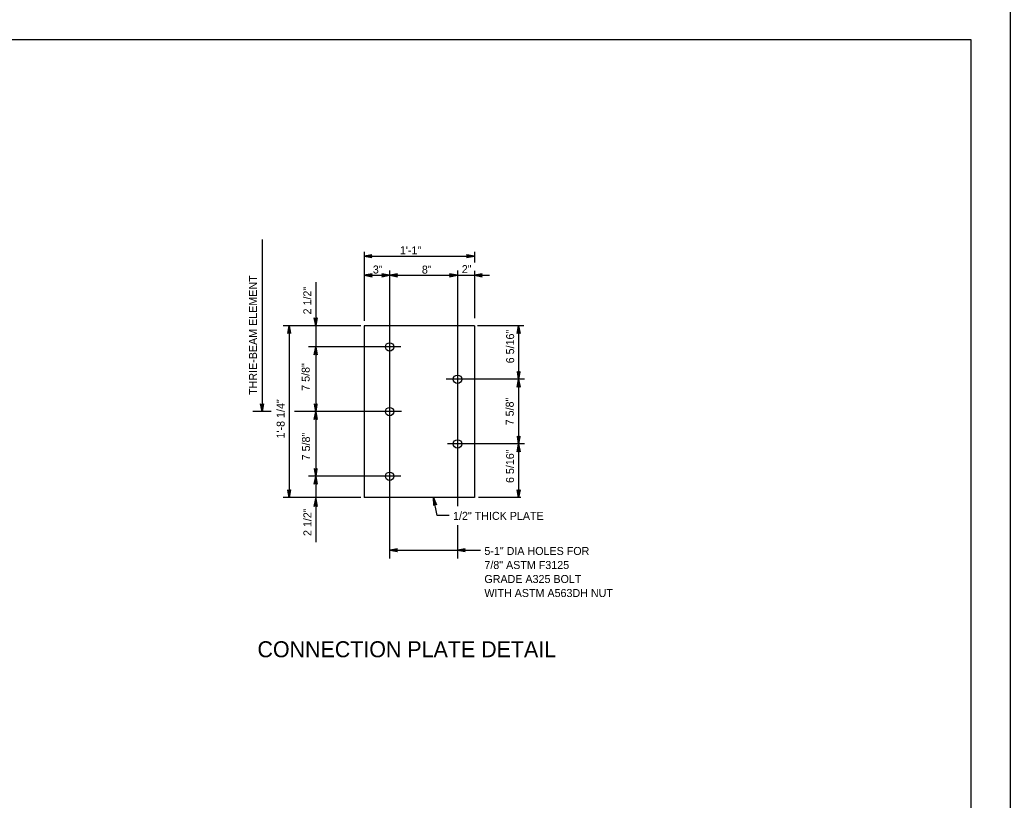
# Model space of a CAD drawing. Extents: x 632007860 to 635435983, y 295418622 to 297794622.
# Drawn here: x 634994846 to 635371860, y 296896122 to 297193122 of the extents above; entities that cross this region are included whole.
import ezdxf

# ---------------------------------------------------------------- set-up
doc = ezdxf.new("R2010")
doc.units = 0
for name, color, linetype in [('1', 7, 'Continuous'), ('PLT-BNDY', 7, 'Continuous'), ('S-DETL-DIMS', 7, 'Continuous'), ('S-DETL-T120', 7, 'Continuous'), ('S-DETL-T240', 7, 'Continuous'), ('S-MISC-CNTR-WT01', 7, 'Continuous'), ('S-STEL', 7, 'Continuous')]:
    doc.layers.add(name, color=color, linetype=linetype)

msp = doc.modelspace()

# ---------------------------------------------------------------- linework, layer by layer
at = {"layer": '1'}
for p, q in [((634570860, 297185622), (635356860, 297185622)), ((635356860, 297185622), (635356860, 296621622))]:
    msp.add_line(p, q, dxfattribs=at)
at = {"layer": 'PLT-BNDY'}
msp.add_lwpolyline([(634530860, 297200622), (635371860, 297200622), (635371860, 296606622), (634530860, 296606622)], close=True, dxfattribs=at)
at = {"layer": 'S-DETL-DIMS'}
for p, q in [((635087068, 297109552), (635087068, 297044008)), ((635125951, 297104875), (635125951, 297078563)), ((635125951, 297103184), (635167913, 297103184)), ((635167913, 297104842), (635167913, 297100796)), ((635125951, 297095895), (635173646, 297095895)), ((635167913, 297097545), (635167913, 297079566)), ((635107482, 297093272), (635107482, 296994383)), ((635124627, 297076689), (635095160, 297076689)), ((635097370, 297076689), (635097370, 297011326)), ((635186717, 297076641), (635169037, 297076641)), ((635184741, 297076689), (635184741, 297011326)), ((635124627, 297011326), (635095160, 297011326)), ((635153777, 297004505), (635152332, 297011326)), ((635185606, 297011326), (635169518, 297011326)), ((635158248, 297004505), (635153777, 297004505)), ((635135636, 296991278), (635170263, 296991278))]:
    msp.add_line(p, q, dxfattribs=at)
for points in [[(635125951, 297103184), (635128911, 297102629), (635128797, 297102708), (635128683, 297102787), (635128624, 297102886), (635128565, 297102985), (635128548, 297103085), (635128531, 297103184), (635128548, 297103283), (635128565, 297103382), (635128624, 297103481), (635128683, 297103581), (635128797, 297103660), (635128911, 297103739), (635125951, 297103184), (635128797, 297103660), (635128683, 297103581), (635125951, 297103184), (635128624, 297103481), (635128565, 297103382), (635125951, 297103184), (635128548, 297103283), (635128531, 297103184), (635125951, 297103184), (635128548, 297103085), (635128565, 297102985), (635125951, 297103184), (635128624, 297102886), (635128683, 297102787), (635125951, 297103184), (635128797, 297102708)], [(635167889, 297103184), (635164930, 297103739), (635165044, 297103660), (635165158, 297103581), (635165217, 297103481), (635165276, 297103382), (635165293, 297103283), (635165310, 297103184), (635165293, 297103085), (635165276, 297102985), (635165217, 297102886), (635165158, 297102787), (635165044, 297102708), (635164930, 297102629), (635167889, 297103184), (635165044, 297102708), (635165158, 297102787), (635167889, 297103184), (635165217, 297102886), (635165276, 297102985), (635167889, 297103184), (635165293, 297103085), (635165310, 297103184), (635167889, 297103184), (635165293, 297103283), (635165276, 297103382), (635167889, 297103184), (635165217, 297103481), (635165158, 297103581), (635167889, 297103184), (635165044, 297103660)], [(635125975, 297095895), (635128935, 297095340), (635128821, 297095419), (635128707, 297095498), (635128648, 297095597), (635128589, 297095696), (635128572, 297095795), (635128555, 297095895), (635128572, 297095994), (635128589, 297096093), (635128648, 297096192), (635128707, 297096291), (635128821, 297096370), (635128935, 297096449), (635125975, 297095895), (635128821, 297096370), (635128707, 297096291), (635125975, 297095895), (635128648, 297096192), (635128589, 297096093), (635125975, 297095895), (635128572, 297095994), (635128555, 297095895), (635125975, 297095895), (635128572, 297095795), (635128589, 297095696), (635125975, 297095895), (635128648, 297095597), (635128707, 297095498), (635125975, 297095895), (635128821, 297095419)], [(635135612, 297095895), (635132652, 297096449), (635132766, 297096370), (635132880, 297096291), (635132939, 297096192), (635132998, 297096093), (635133015, 297095994), (635133032, 297095895), (635133015, 297095795), (635132998, 297095696), (635132939, 297095597), (635132880, 297095498), (635132766, 297095419), (635132652, 297095340), (635135612, 297095895), (635132766, 297095419), (635132880, 297095498), (635135612, 297095895), (635132939, 297095597), (635132998, 297095696), (635135612, 297095895), (635133015, 297095795), (635133032, 297095895), (635135612, 297095895), (635133015, 297095994), (635132998, 297096093), (635135612, 297095895), (635132939, 297096192), (635132880, 297096291), (635135612, 297095895), (635132766, 297096370)], [(635135659, 297095895), (635138619, 297095340), (635138505, 297095419), (635138391, 297095498), (635138332, 297095597), (635138273, 297095696), (635138256, 297095795), (635138239, 297095895), (635138256, 297095994), (635138273, 297096093), (635138332, 297096192), (635138391, 297096291), (635138505, 297096370), (635138619, 297096449), (635135659, 297095895), (635138505, 297096370), (635138391, 297096291), (635135659, 297095895), (635138332, 297096192), (635138273, 297096093), (635135659, 297095895), (635138256, 297095994), (635138239, 297095895), (635135659, 297095895), (635138256, 297095795), (635138273, 297095696), (635135659, 297095895), (635138332, 297095597), (635138391, 297095498), (635135659, 297095895), (635138505, 297095419)], [(635161433, 297095895), (635158474, 297096449), (635158588, 297096370), (635158702, 297096291), (635158761, 297096192), (635158819, 297096093), (635158836, 297095994), (635158853, 297095895), (635158836, 297095795), (635158819, 297095696), (635158761, 297095597), (635158702, 297095498), (635158588, 297095419), (635158474, 297095340), (635161433, 297095895), (635158588, 297095419), (635158702, 297095498), (635161433, 297095895), (635158761, 297095597), (635158819, 297095696), (635161433, 297095895), (635158836, 297095795), (635158853, 297095895), (635161433, 297095895), (635158836, 297095994), (635158819, 297096093), (635161433, 297095895), (635158761, 297096192), (635158702, 297096291), (635161433, 297095895), (635158588, 297096370)], [(635167937, 297095895), (635170897, 297095340), (635170783, 297095419), (635170669, 297095498), (635170610, 297095597), (635170551, 297095696), (635170534, 297095795), (635170517, 297095895), (635170534, 297095994), (635170551, 297096093), (635170610, 297096192), (635170669, 297096291), (635170783, 297096370), (635170897, 297096449), (635167937, 297095895), (635170783, 297096370), (635170669, 297096291), (635167937, 297095895), (635170610, 297096192), (635170551, 297096093), (635167937, 297095895), (635170534, 297095994), (635170517, 297095895), (635167937, 297095895), (635170534, 297095795), (635170551, 297095696), (635167937, 297095895), (635170610, 297095597), (635170669, 297095498), (635167937, 297095895), (635170783, 297095419)], [(635107482, 297076689), (635106927, 297079649), (635107006, 297079535), (635107085, 297079421), (635107184, 297079362), (635107283, 297079303), (635107383, 297079286), (635107482, 297079269), (635107581, 297079286), (635107680, 297079303), (635107779, 297079362), (635107879, 297079421), (635107958, 297079535), (635108037, 297079649), (635107482, 297076689), (635107958, 297079535), (635107879, 297079421), (635107482, 297076689), (635107779, 297079362), (635107680, 297079303), (635107482, 297076689), (635107581, 297079286), (635107482, 297079269), (635107482, 297076689), (635107383, 297079286), (635107283, 297079303), (635107482, 297076689), (635107184, 297079362), (635107085, 297079421), (635107482, 297076689), (635107006, 297079535)], [(635097370, 297076689), (635097925, 297073730), (635097846, 297073844), (635097767, 297073958), (635097668, 297074017), (635097569, 297074076), (635097469, 297074093), (635097370, 297074110), (635097271, 297074093), (635097172, 297074076), (635097073, 297074017), (635096973, 297073958), (635096894, 297073844), (635096815, 297073730), (635097370, 297076689), (635096894, 297073844), (635096973, 297073958), (635097370, 297076689), (635097073, 297074017), (635097172, 297074076), (635097370, 297076689), (635097271, 297074093), (635097370, 297074110), (635097370, 297076689), (635097469, 297074093), (635097569, 297074076), (635097370, 297076689), (635097668, 297074017), (635097767, 297073958), (635097370, 297076689), (635097846, 297073844)], [(635184741, 297076689), (635185296, 297073730), (635185217, 297073844), (635185138, 297073958), (635185039, 297074017), (635184939, 297074076), (635184840, 297074093), (635184741, 297074110), (635184642, 297074093), (635184542, 297074076), (635184443, 297074017), (635184344, 297073958), (635184265, 297073844), (635184186, 297073730), (635184741, 297076689), (635184265, 297073844), (635184344, 297073958), (635184741, 297076689), (635184443, 297074017), (635184542, 297074076), (635184741, 297076689), (635184642, 297074093), (635184741, 297074110), (635184741, 297076689), (635184840, 297074093), (635184939, 297074076), (635184741, 297076689), (635185039, 297074017), (635185138, 297073958), (635184741, 297076689), (635185217, 297073844)], [(635107482, 297068621), (635108037, 297065661), (635107958, 297065775), (635107879, 297065889), (635107779, 297065948), (635107680, 297066007), (635107581, 297066024), (635107482, 297066041), (635107383, 297066024), (635107283, 297066007), (635107184, 297065948), (635107085, 297065889), (635107006, 297065775), (635106927, 297065661), (635107482, 297068621), (635107006, 297065775), (635107085, 297065889), (635107482, 297068621), (635107184, 297065948), (635107283, 297066007), (635107482, 297068621), (635107383, 297066024), (635107482, 297066041), (635107482, 297068621), (635107581, 297066024), (635107680, 297066007), (635107482, 297068621), (635107779, 297065948), (635107879, 297065889), (635107482, 297068621), (635107958, 297065775)], [(635184741, 297056314), (635185296, 297059274), (635185217, 297059160), (635185138, 297059046), (635185039, 297058987), (635184939, 297058928), (635184840, 297058911), (635184741, 297058894), (635184642, 297058911), (635184542, 297058928), (635184443, 297058987), (635184344, 297059046), (635184265, 297059160), (635184186, 297059274), (635184741, 297056314), (635184265, 297059160), (635184344, 297059046), (635184741, 297056314), (635184443, 297058987), (635184542, 297058928), (635184741, 297056314), (635184642, 297058911), (635184741, 297058894), (635184741, 297056314), (635184840, 297058911), (635184939, 297058928), (635184741, 297056314), (635185039, 297058987), (635185138, 297059046), (635184741, 297056314), (635185217, 297059160)], [(635184741, 297056314), (635185296, 297053355), (635185217, 297053469), (635185138, 297053583), (635185039, 297053641), (635184939, 297053700), (635184840, 297053717), (635184741, 297053734), (635184642, 297053717), (635184542, 297053700), (635184443, 297053641), (635184344, 297053583), (635184265, 297053469), (635184186, 297053355), (635184741, 297056314), (635184265, 297053469), (635184344, 297053583), (635184741, 297056314), (635184443, 297053641), (635184542, 297053700), (635184741, 297056314), (635184642, 297053717), (635184741, 297053734), (635184741, 297056314), (635184840, 297053717), (635184939, 297053700), (635184741, 297056314), (635185039, 297053641), (635185138, 297053583), (635184741, 297056314), (635185217, 297053469)], [(635087068, 297044008), (635086514, 297046967), (635086593, 297046853), (635086672, 297046739), (635086771, 297046680), (635086870, 297046621), (635086969, 297046604), (635087068, 297046587), (635087168, 297046604), (635087267, 297046621), (635087366, 297046680), (635087465, 297046739), (635087544, 297046853), (635087623, 297046967), (635087068, 297044008), (635087544, 297046853), (635087465, 297046739), (635087068, 297044008), (635087366, 297046680), (635087267, 297046621), (635087068, 297044008), (635087168, 297046604), (635087068, 297046587), (635087068, 297044008), (635086969, 297046604), (635086870, 297046621), (635087068, 297044008), (635086771, 297046680), (635086672, 297046739), (635087068, 297044008), (635086593, 297046853)], [(635107482, 297044008), (635108037, 297046967), (635107958, 297046853), (635107879, 297046739), (635107779, 297046680), (635107680, 297046621), (635107581, 297046604), (635107482, 297046587), (635107383, 297046604), (635107283, 297046621), (635107184, 297046680), (635107085, 297046739), (635107006, 297046853), (635106927, 297046967), (635107482, 297044008), (635107006, 297046853), (635107085, 297046739), (635107482, 297044008), (635107184, 297046680), (635107283, 297046621), (635107482, 297044008), (635107383, 297046604), (635107482, 297046587), (635107482, 297044008), (635107581, 297046604), (635107680, 297046621), (635107482, 297044008), (635107779, 297046680), (635107879, 297046739), (635107482, 297044008), (635107958, 297046853)], [(635107482, 297044008), (635108037, 297041048), (635107958, 297041162), (635107879, 297041276), (635107779, 297041335), (635107680, 297041394), (635107581, 297041411), (635107482, 297041428), (635107383, 297041411), (635107283, 297041394), (635107184, 297041335), (635107085, 297041276), (635107006, 297041162), (635106927, 297041048), (635107482, 297044008), (635107006, 297041162), (635107085, 297041276), (635107482, 297044008), (635107184, 297041335), (635107283, 297041394), (635107482, 297044008), (635107383, 297041411), (635107482, 297041428), (635107482, 297044008), (635107581, 297041411), (635107680, 297041394), (635107482, 297044008), (635107779, 297041335), (635107879, 297041276), (635107482, 297044008), (635107958, 297041162)], [(635184741, 297031701), (635185296, 297034661), (635185217, 297034547), (635185138, 297034433), (635185039, 297034374), (635184939, 297034315), (635184840, 297034298), (635184741, 297034281), (635184642, 297034298), (635184542, 297034315), (635184443, 297034374), (635184344, 297034433), (635184265, 297034547), (635184186, 297034661), (635184741, 297031701), (635184265, 297034547), (635184344, 297034433), (635184741, 297031701), (635184443, 297034374), (635184542, 297034315), (635184741, 297031701), (635184642, 297034298), (635184741, 297034281), (635184741, 297031701), (635184840, 297034298), (635184939, 297034315), (635184741, 297031701), (635185039, 297034374), (635185138, 297034433), (635184741, 297031701), (635185217, 297034547)], [(635184741, 297031701), (635185296, 297028742), (635185217, 297028856), (635185138, 297028970), (635185039, 297029028), (635184939, 297029087), (635184840, 297029104), (635184741, 297029121), (635184642, 297029104), (635184542, 297029087), (635184443, 297029028), (635184344, 297028970), (635184265, 297028856), (635184186, 297028742), (635184741, 297031701), (635184265, 297028856), (635184344, 297028970), (635184741, 297031701), (635184443, 297029028), (635184542, 297029087), (635184741, 297031701), (635184642, 297029104), (635184741, 297029121), (635184741, 297031701), (635184840, 297029104), (635184939, 297029087), (635184741, 297031701), (635185039, 297029028), (635185138, 297028970), (635184741, 297031701), (635185217, 297028856)], [(635107482, 297019395), (635108037, 297022354), (635107958, 297022240), (635107879, 297022126), (635107779, 297022067), (635107680, 297022008), (635107581, 297021991), (635107482, 297021974), (635107383, 297021991), (635107283, 297022008), (635107184, 297022067), (635107085, 297022126), (635107006, 297022240), (635106927, 297022354), (635107482, 297019395), (635107006, 297022240), (635107085, 297022126), (635107482, 297019395), (635107184, 297022067), (635107283, 297022008), (635107482, 297019395), (635107383, 297021991), (635107482, 297021974), (635107482, 297019395), (635107581, 297021991), (635107680, 297022008), (635107482, 297019395), (635107779, 297022067), (635107879, 297022126), (635107482, 297019395), (635107958, 297022240)], [(635107482, 297019395), (635108037, 297016435), (635107958, 297016549), (635107879, 297016663), (635107779, 297016722), (635107680, 297016781), (635107581, 297016798), (635107482, 297016815), (635107383, 297016798), (635107283, 297016781), (635107184, 297016722), (635107085, 297016663), (635107006, 297016549), (635106927, 297016435), (635107482, 297019395), (635107006, 297016549), (635107085, 297016663), (635107482, 297019395), (635107184, 297016722), (635107283, 297016781), (635107482, 297019395), (635107383, 297016798), (635107482, 297016815), (635107482, 297019395), (635107581, 297016798), (635107680, 297016781), (635107482, 297019395), (635107779, 297016722), (635107879, 297016663), (635107482, 297019395), (635107958, 297016549)], [(635097370, 297011326), (635096815, 297014285), (635096894, 297014171), (635096973, 297014057), (635097073, 297013998), (635097172, 297013940), (635097271, 297013923), (635097370, 297013906), (635097469, 297013923), (635097569, 297013940), (635097668, 297013998), (635097767, 297014057), (635097846, 297014171), (635097925, 297014285), (635097370, 297011326), (635097846, 297014171), (635097767, 297014057), (635097370, 297011326), (635097668, 297013998), (635097569, 297013940), (635097370, 297011326), (635097469, 297013923), (635097370, 297013906), (635097370, 297011326), (635097271, 297013923), (635097172, 297013940), (635097370, 297011326), (635097073, 297013998), (635096973, 297014057), (635097370, 297011326), (635096894, 297014171)], [(635184741, 297011326), (635184186, 297014285), (635184265, 297014171), (635184344, 297014057), (635184443, 297013998), (635184542, 297013940), (635184642, 297013923), (635184741, 297013906), (635184840, 297013923), (635184939, 297013940), (635185039, 297013998), (635185138, 297014057), (635185217, 297014171), (635185296, 297014285), (635184741, 297011326), (635185217, 297014171), (635185138, 297014057), (635184741, 297011326), (635185039, 297013998), (635184939, 297013940), (635184741, 297011326), (635184840, 297013923), (635184741, 297013906), (635184741, 297011326), (635184642, 297013923), (635184542, 297013940), (635184741, 297011326), (635184443, 297013998), (635184344, 297014057), (635184741, 297011326), (635184265, 297014171)], [(635107482, 297010877), (635108037, 297007918), (635107958, 297008032), (635107879, 297008146), (635107779, 297008205), (635107680, 297008263), (635107581, 297008280), (635107482, 297008297), (635107383, 297008280), (635107283, 297008263), (635107184, 297008205), (635107085, 297008146), (635107006, 297008032), (635106927, 297007918), (635107482, 297010877), (635107006, 297008032), (635107085, 297008146), (635107482, 297010877), (635107184, 297008205), (635107283, 297008263), (635107482, 297010877), (635107383, 297008280), (635107482, 297008297), (635107482, 297010877), (635107581, 297008280), (635107680, 297008263), (635107482, 297010877), (635107779, 297008205), (635107879, 297008146), (635107482, 297010877), (635107958, 297008032)], [(635152332, 297011326), (635153488, 297008546), (635153387, 297008641), (635153286, 297008736), (635153177, 297008773), (635153068, 297008810), (635152967, 297008806), (635152866, 297008802), (635152773, 297008765), (635152679, 297008728), (635152594, 297008649), (635152510, 297008571), (635152456, 297008443), (635152402, 297008316), (635152332, 297011326), (635152456, 297008443), (635152510, 297008571), (635152332, 297011326), (635152594, 297008649), (635152679, 297008728), (635152332, 297011326), (635152773, 297008765), (635152866, 297008802), (635152332, 297011326), (635152967, 297008806), (635153068, 297008810), (635152332, 297011326), (635153177, 297008773), (635153286, 297008736), (635152332, 297011326), (635153387, 297008641)], [(635135659, 296991274), (635138619, 296990719), (635138505, 296990798), (635138391, 296990877), (635138332, 296990976), (635138273, 296991075), (635138256, 296991174), (635138239, 296991274), (635138256, 296991373), (635138273, 296991472), (635138332, 296991571), (635138391, 296991671), (635138505, 296991750), (635138619, 296991829), (635135659, 296991274), (635138505, 296991750), (635138391, 296991671), (635135659, 296991274), (635138332, 296991571), (635138273, 296991472), (635135659, 296991274), (635138256, 296991373), (635138239, 296991274), (635135659, 296991274), (635138256, 296991174), (635138273, 296991075), (635135659, 296991274), (635138332, 296990976), (635138391, 296990877), (635135659, 296991274), (635138505, 296990798)], [(635161481, 296991274), (635164441, 296990719), (635164327, 296990798), (635164213, 296990877), (635164154, 296990976), (635164095, 296991075), (635164078, 296991174), (635164061, 296991274), (635164078, 296991373), (635164095, 296991472), (635164154, 296991571), (635164213, 296991671), (635164327, 296991750), (635164441, 296991829), (635161481, 296991274), (635164327, 296991750), (635164213, 296991671), (635161481, 296991274), (635164154, 296991571), (635164095, 296991472), (635161481, 296991274), (635164078, 296991373), (635164061, 296991274), (635161481, 296991274), (635164078, 296991174), (635164095, 296991075), (635161481, 296991274), (635164154, 296990976), (635164213, 296990877), (635161481, 296991274), (635164327, 296990798)]]:
    msp.add_lwpolyline(points, dxfattribs=at)
at = {"layer": 'S-MISC-CNTR-WT01'}
for p, q in [((635135636, 297097763), (635135636, 296988161)), ((635161457, 297097763), (635161457, 297007980)), ((635139890, 297068621), (635104796, 297068621)), ((635186945, 297056314), (635157139, 297056314)), ((635090501, 297044008), (635083603, 297044008)), ((635140154, 297044008), (635099432, 297044008)), ((635186945, 297031701), (635157601, 297031701)), ((635139896, 297019395), (635104796, 297019395)), ((635161457, 297000770), (635161457, 296988161))]:
    msp.add_line(p, q, dxfattribs=at)
at = {"layer": 'S-STEL'}
for p, q in [((635125951, 297076689), (635125951, 297011326)), ((635167913, 297076689), (635125951, 297076689)), ((635167913, 297076689), (635167913, 297011326)), ((635167913, 297011326), (635125951, 297011326))]:
    msp.add_line(p, q, dxfattribs=at)
for centre, radius in [((635135636, 297068621), 1614), ((635161457, 297056314), 1613), ((635135636, 297044008), 1614), ((635161457, 297031701), 1613), ((635135636, 297019395), 1614)]:
    msp.add_circle(centre, radius, dxfattribs=at)

# ---------------------------------------------------------------- texts
at = {"layer": 'S-DETL-T120'}
for s, height, p in [('1\'-1"', 3048.1, (635139530, 297103863)), ('3"', 3048.1, (635129236, 297096561)), ('8"', 3048.1, (635147900, 297096534)), ('2"', 3048.1, (635163084, 297096705)), ('1/2" THICK PLATE', 3048.01, (635159764, 297002803)), ('5-1" DIA HOLES FOR', 3048.01, (635171702, 296989447)), ('7/8" ASTM F3125', 3048.01, (635171702, 296984113)), ('GRADE A325 BOLT', 3048.01, (635171702, 296978779)), ('WITH ASTM A563DH NUT', 3048.01, (635171702, 296973445))]:
    msp.add_text(s, height=height, dxfattribs=at).set_placement(p)
for s, height, p in [('  THRIE-BEAM ELEMENT', 3048.07, (635085138, 297048093)), ('2 1/2"', 3048.1, (635105834, 297080985)), ('6 5/16"', 3048.1, (635183024, 297062383)), ('7 5/8"', 3048.1, (635105198, 297051930)), ('1\'-8 1/4"', 3048.1, (635095662, 297033774)), ('7 5/8"', 3048.1, (635182882, 297038798)), ('7 5/8"', 3048.1, (635105314, 297025455)), ('6 5/16"', 3048.1, (635182974, 297016832)), ('2 1/2"', 3048.1, (635105848, 296996666))]:
    msp.add_text(s, height=height, rotation=90, dxfattribs=at).set_placement(p)
at = {"layer": 'S-DETL-T240'}
msp.add_text('CONNECTION PLATE DETAIL', height=6096, dxfattribs=at).set_placement((635085318, 296950520))

doc.saveas('drawing.dxf')
